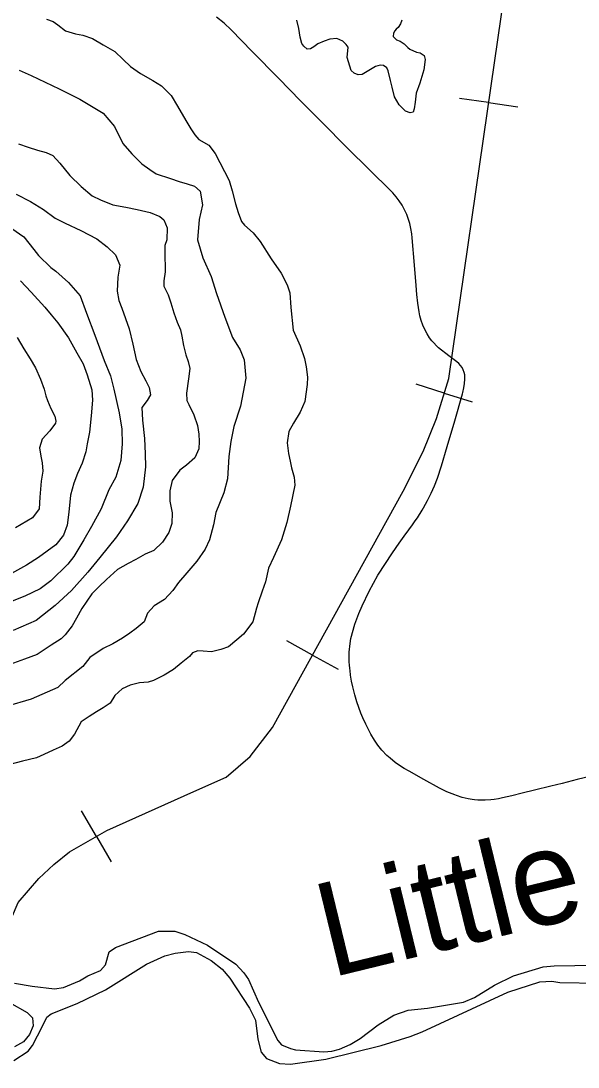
# Model space of a CAD drawing. Extents: x -19 to 366, y -4 to 359.
# Drawn here: x 142.971 to 143.445, y 197.086 to 197.976 of the extents above; entities that cross this region are included whole.
import ezdxf

# ---------------------------------------------------------------- set-up
doc = ezdxf.new("R2010")
doc.units = 0
for name, color, linetype in [('Level 31', 7, 'Continuous'), ('Level 35', 7, 'Continuous'), ('Level 40', 7, 'Continuous'), ('Level 50', 7, 'Continuous'), ('Level 60', 7, 'Continuous')]:
    doc.layers.add(name, color=color, linetype=linetype)

msp = doc.modelspace()

# ---------------------------------------------------------------- linework, layer by layer
at = {"layer": 'Level 31'}
for points in [[(143.2868, 197.52339), (143.29255, 197.53162), (143.29675, 197.53751), (143.30057, 197.54286), (143.30375, 197.54722), (143.30607, 197.55052), (143.30791, 197.55322), (143.31191, 197.55958), (143.31322, 197.56174), (143.31656, 197.56783), (143.31965, 197.57405), (143.32246, 197.5804), (143.32502, 197.58686), (143.3285, 197.59719), (143.3334, 197.61364), (143.33971, 197.63547), (143.34624, 197.65868), (143.34654, 197.65976), (143.34747, 197.66353), (143.34809, 197.66732), (143.34842, 197.67115), (143.34843, 197.67246), (143.34822, 197.67468), (143.34773, 197.67683), (143.34698, 197.6789), (143.34598, 197.68086), (143.34474, 197.68268), (143.34327, 197.68434), (143.34159, 197.68583), (143.33471, 197.69097), (143.32602, 197.69776), (143.32028, 197.70359), (143.31836, 197.70622), (143.31614, 197.70969), (143.31421, 197.71331), (143.31254, 197.71707), (143.31117, 197.72094), (143.31008, 197.72491), (143.3094, 197.72839), (143.30823, 197.73576), (143.30737, 197.74317), (143.30679, 197.75059), (143.30554, 197.76794), (143.30356, 197.79128), (143.3032, 197.7946), (143.30247, 197.79906), (143.30144, 197.80345), (143.30013, 197.80775), (143.29884, 197.8111), (143.297, 197.81506), (143.29492, 197.81889), (143.29256, 197.82257), (143.28996, 197.82608), (143.28714, 197.82941), (143.28408, 197.83257), (143.26852, 197.84767), (143.24716, 197.86888), (143.22782, 197.88836), (143.20848, 197.90787), (143.19012, 197.92665), (143.1675, 197.94984), (143.14956, 197.96814), (143.14343, 197.97369), (143.13709, 197.97901)], [(143.47111, 197.3372), (143.44398, 197.33048), (143.43102, 197.32725), (143.42165, 197.32487), (143.40771, 197.32138), (143.39719, 197.31886), (143.38821, 197.31668), (143.3805, 197.31494), (143.37694, 197.31425), (143.37331, 197.31366), (143.37034, 197.31335), (143.36566, 197.31299), (143.36229, 197.31298), (143.35952, 197.31309), (143.35665, 197.31329), (143.35456, 197.31358), (143.3511, 197.31418), (143.34619, 197.31534), (143.34131, 197.31689), (143.33973, 197.31744), (143.33302, 197.32018), (143.32686, 197.32326), (143.31333, 197.33062), (143.301, 197.33755), (143.29669, 197.33994), (143.2928, 197.34252), (143.28912, 197.34512), (143.28468, 197.34871), (143.282, 197.35103), (143.27775, 197.35551), (143.2742, 197.35988), (143.27141, 197.36392), (143.26831, 197.36913), (143.26401, 197.37755), (143.26157, 197.38298), (143.25984, 197.38705), (143.25631, 197.39674), (143.25459, 197.40253), (143.25299, 197.40924), (143.25202, 197.4142), (143.25113, 197.41937), (143.25063, 197.42317), (143.25041, 197.42502), (143.25015, 197.42812), (143.25001, 197.4304), (143.2499, 197.43577), (143.25002, 197.43881), (143.25077, 197.44629), (143.25141, 197.45034), (143.25468, 197.46275), (143.25799, 197.47175), (143.26087, 197.47836), (143.2668, 197.49062), (143.27437, 197.50429), (143.2868, 197.52339)]]:
    msp.add_lwpolyline(points, dxfattribs=at)
at = {"layer": 'Level 35'}
for points in [[(143.29479, 197.97638), (143.29365, 197.97335), (143.29156, 197.97013), (143.28986, 197.96861), (143.28872, 197.96728), (143.28758, 197.96539), (143.28739, 197.96254), (143.29023, 197.95969), (143.29325, 197.95855), (143.29666, 197.95627), (143.29969, 197.95323), (143.30158, 197.95171), (143.30707, 197.94924), (143.31029, 197.94867), (143.3137, 197.9462), (143.31445, 197.94278), (143.31349, 197.93406), (143.31007, 197.92268), (143.30703, 197.91414), (143.30607, 197.90674), (143.30512, 197.90086), (143.30436, 197.89821), (143.30189, 197.89764), (143.29792, 197.89897), (143.29243, 197.90448), (143.28846, 197.91112), (143.28658, 197.91947), (143.28507, 197.92517), (143.28318, 197.93314), (143.28205, 197.93579), (143.27902, 197.93788), (143.27618, 197.93808), (143.2722, 197.93694), (143.26955, 197.93524), (143.26083, 197.93012), (143.25761, 197.92974), (143.2542, 197.93127), (143.25155, 197.93354), (143.25061, 197.93715), (143.24815, 197.94455), (143.24911, 197.95328), (143.24741, 197.95575), (143.24457, 197.95859), (143.23946, 197.96069), (143.2334, 197.96012), (143.22866, 197.95861), (143.22316, 197.95615), (143.21975, 197.95368), (143.2171, 197.95198), (143.21426, 197.95179), (143.21142, 197.95426), (143.20972, 197.95654), (143.20821, 197.96185), (143.20708, 197.96925), (143.20538, 197.97627)], [(142.96499, 197.15737), (142.9802, 197.15492), (142.99919, 197.15251), (143.00694, 197.15375), (143.02032, 197.15944), (143.02747, 197.16371), (143.0384, 197.16822), (143.0425, 197.17283), (143.04557, 197.18407), (143.05101, 197.18775), (143.08779, 197.20152), (143.10163, 197.20151), (143.11001, 197.19878), (143.12948, 197.18955), (143.15359, 197.17355), (143.16033, 197.16623), (143.16421, 197.1604), (143.17263, 197.14115), (143.18921, 197.10854), (143.1923, 197.10497), (143.19993, 197.10166)], [(142.9646, 197.09169), (142.97682, 197.09945), (142.98054, 197.10424), (142.98902, 197.12087), (142.99252, 197.12851), (142.99627, 197.13121), (143.01832, 197.14005), (143.04243, 197.15176), (143.07738, 197.17348), (143.09301, 197.18071), (143.1017, 197.18291), (143.11324, 197.1844), (143.11989, 197.18354), (143.1325, 197.17668), (143.14171, 197.16921), (143.14827, 197.16152), (143.16512, 197.13612), (143.1702, 197.12594), (143.17232, 197.10983), (143.17495, 197.09867), (143.17957, 197.09341), (143.19063, 197.089), (143.19993, 197.08856), (143.23001, 197.09276), (143.27725, 197.1042), (143.30178, 197.11212)], [(143.19993, 197.10166), (143.2043, 197.10076), (143.22841, 197.099), (143.23504, 197.09947), (143.24165, 197.10126), (143.25069, 197.10518), (143.25915, 197.11023), (143.27472, 197.12182), (143.28787, 197.13016), (143.30013, 197.1345), (143.31661, 197.13604), (143.34725, 197.1412), (143.35648, 197.14512), (143.37358, 197.15559), (143.38977, 197.16359), (143.41507, 197.17133), (143.42434, 197.17221), (143.4596, 197.17268)], [(143.30178, 197.11212), (143.31196, 197.11586), (143.38504, 197.14967), (143.41222, 197.15838), (143.42226, 197.15909), (143.42929, 197.15804), (143.46228, 197.15734)], [(142.94558, 197.14952), (142.97578, 197.13246), (142.98039, 197.12797), (142.98106, 197.12095), (142.97794, 197.1137), (142.97272, 197.10737), (142.9652, 197.10328)]]:
    msp.add_lwpolyline(points, dxfattribs=at)
at = {"layer": 'Level 40'}
for p, q in [((143.36857, 197.90625), (143.34383, 197.90983)), ((143.36857, 197.90625), (143.39332, 197.90268)), ((143.33085, 197.65927), (143.30698, 197.66673)), ((143.33085, 197.65927), (143.35471, 197.65182)), ((143.21877, 197.43641), (143.1969, 197.44852)), ((143.21877, 197.43641), (143.24064, 197.42429)), ((143.03476, 197.28215), (143.02225, 197.30379)), ((143.03476, 197.28215), (143.04727, 197.2605))]:
    msp.add_line(p, q, dxfattribs=at)
for points in [[(142.87947, 196.99187), (142.88792, 197.02642), (142.95769, 197.20127), (142.96826, 197.22595), (142.98587, 197.2464), (142.99856, 197.25838), (143.01195, 197.26896), (143.04366, 197.28729), (143.11764, 197.32043), (143.14513, 197.33241), (143.16556, 197.35004), (143.18459, 197.37472), (143.29592, 197.57566), (143.31284, 197.6095), (143.32411, 197.6377), (143.33468, 197.67155), (143.37062, 197.92043), (143.39035, 198.0558)], [(142.88792, 197.02642), (142.95769, 197.20127), (142.96826, 197.22595), (142.98587, 197.2464), (142.99856, 197.25838), (143.01195, 197.26896), (143.04366, 197.28729), (143.11764, 197.32043), (143.14513, 197.33241), (143.16556, 197.35004), (143.18459, 197.37472), (143.29592, 197.57566), (143.31284, 197.6095), (143.32411, 197.6377), (143.33468, 197.67155), (143.37062, 197.92043), (143.39035, 198.0558)]]:
    msp.add_lwpolyline(points, dxfattribs=at)
at = {"layer": 'Level 50'}
for points in [[(142.99227, 197.97713), (142.99814, 197.97527), (143.00213, 197.97245), (143.00839, 197.96737), (143.0171, 197.96477), (143.02315, 197.96348), (143.03149, 197.96069), (143.04058, 197.95544), (143.05044, 197.94962), (143.05747, 197.94303), (143.06392, 197.937), (143.07226, 197.93098), (143.08288, 197.92498), (143.09008, 197.92047), (143.09844, 197.91218), (143.10396, 197.90329), (143.11101, 197.891), (143.1152, 197.88401), (143.11862, 197.87872), (143.12204, 197.87495), (143.13057, 197.87007), (143.13589, 197.86308), (143.14771, 197.84001), (143.15021, 197.8311), (143.15309, 197.82012), (143.15539, 197.81292), (143.15826, 197.80516), (143.16073, 197.80195), (143.16813, 197.79554), (143.17421, 197.78799), (143.18354, 197.77344), (143.19191, 197.76116), (143.19725, 197.75133), (143.19936, 197.74451), (143.20016, 197.73199), (143.20232, 197.71265), (143.20824, 197.6994), (143.21188, 197.68861), (143.21323, 197.6814), (143.2144, 197.67287), (143.21424, 197.66642), (143.21222, 197.65198), (143.2081, 197.64284), (143.20265, 197.63351), (143.19852, 197.62646), (143.19705, 197.61677), (143.19841, 197.60786), (143.19957, 197.60141), (143.20092, 197.59573), (143.20303, 197.58758), (143.20363, 197.58075), (143.20011, 197.56308), (143.19676, 197.54901), (143.19228, 197.53437), (143.18554, 197.51933), (143.18123, 197.51019), (143.17863, 197.49859), (143.17582, 197.4906), (143.17246, 197.48071), (143.17116, 197.47615), (143.1678, 197.46455), (143.1599, 197.45406), (143.15444, 197.44928), (143.14709, 197.44334), (143.14067, 197.44102), (143.13273, 197.43926), (143.12573, 197.43978)], [(142.96901, 197.9337), (142.97942, 197.92922), (143.00311, 197.91799), (143.02073, 197.90919), (143.04045, 197.89717), (143.05033, 197.88604), (143.05738, 197.87148), (143.06498, 197.8628), (143.07334, 197.85431), (143.08036, 197.84942), (143.08567, 197.84566), (143.09797, 197.84157), (143.10517, 197.83915), (143.11199, 197.8373), (143.11823, 197.83525), (143.12298, 197.83092), (143.12511, 197.81917), (143.12213, 197.80681), (143.12088, 197.78953), (143.12548, 197.77419), (143.13236, 197.75848), (143.13714, 197.7439), (143.14422, 197.72364), (143.15072, 197.70661), (143.15701, 197.69602), (143.16045, 197.6875), (143.16203, 197.67176), (143.1574, 197.6482), (143.1518, 197.6307), (143.1492, 197.61796), (143.14755, 197.60524), (143.1465, 197.58625), (143.14314, 197.57446), (143.1364, 197.55771), (143.13437, 197.54726), (143.13102, 197.53452), (143.12746, 197.52653), (143.12031, 197.51623), (143.11184, 197.50631), (143.10469, 197.4981), (143.0998, 197.49123), (143.09265, 197.48359), (143.08397, 197.47822), (143.07833, 197.47192), (143.07552, 197.46469), (143.06855, 197.45895), (143.06327, 197.45493), (143.05705, 197.45071), (143.04893, 197.44591), (143.04044, 197.44206), (143.02932, 197.43439), (143.0233, 197.42657), (143.00822, 197.4147), (143.002, 197.40878), (142.97935, 197.39895), (142.95801, 197.39254)], [(142.96851, 197.87126), (142.97665, 197.86847), (142.98479, 197.86567), (142.99218, 197.86383), (142.99786, 197.8614), (143.00356, 197.8546), (143.01211, 197.84422), (143.0218, 197.8348), (143.03128, 197.82708), (143.03829, 197.82352), (143.0489, 197.81923), (143.05988, 197.81721), (143.06953, 197.81538), (143.08051, 197.8128), (143.08865, 197.80943), (143.09207, 197.80661), (143.09493, 197.79961), (143.09479, 197.78955), (143.09292, 197.7846), (143.09315, 197.77473), (143.09337, 197.76695), (143.0932, 197.7624), (143.09209, 197.7548), (143.09211, 197.75024), (143.09326, 197.74797), (143.09574, 197.74287), (143.09822, 197.73586), (143.10072, 197.72734), (143.10359, 197.71938), (143.10645, 197.71295), (143.10761, 197.70764), (143.10896, 197.69968), (143.11089, 197.69172), (143.1128, 197.68604), (143.11434, 197.67998), (143.11305, 197.67143), (143.1114, 197.65927), (143.1118, 197.65301), (143.11352, 197.64942), (143.11772, 197.64072), (143.12078, 197.63163), (143.12194, 197.62423), (143.12216, 197.61797), (143.122, 197.61171), (143.11844, 197.60409), (143.11146, 197.59778), (143.10581, 197.59357), (143.09923, 197.58498), (143.09718, 197.57605), (143.09741, 197.56732), (143.09934, 197.55728), (143.099, 197.54835), (143.09639, 197.54055), (143.09112, 197.53236), (143.08359, 197.52529), (143.07623, 197.5222), (143.06849, 197.51759), (143.06189, 197.51432), (143.05283, 197.50914), (143.04341, 197.50072), (143.0372, 197.4948), (143.03098, 197.48849), (143.02253, 197.4761), (143.01783, 197.46791), (143.01408, 197.46124), (143.00825, 197.45361), (143.00486, 197.45017), (142.99618, 197.4448), (142.9843, 197.43675), (142.97354, 197.43288), (142.96108, 197.42824)], [(142.96661, 197.82835), (142.97873, 197.82217), (142.98992, 197.81541), (142.99978, 197.80808), (143.00812, 197.80358), (143.02157, 197.79741), (143.03522, 197.79048), (143.04394, 197.78351), (143.05116, 197.77673), (143.05479, 197.76802), (143.05294, 197.75776), (143.05242, 197.74599), (143.05396, 197.73803), (143.05645, 197.7314), (143.06276, 197.7138), (143.06584, 197.70072), (143.06873, 197.68784), (143.07256, 197.67761), (143.07694, 197.66948), (143.0798, 197.664), (143.08096, 197.65774), (143.07795, 197.65298), (143.07344, 197.64706), (143.07405, 197.63606), (143.07563, 197.6207), (143.07625, 197.60742), (143.07668, 197.5966), (143.07448, 197.57912), (143.07, 197.56543), (143.06117, 197.55057), (143.05196, 197.53703), (143.03785, 197.51947), (143.0275, 197.50688), (143.01357, 197.49141), (142.99963, 197.47841), (142.98342, 197.46578), (142.96398, 197.4573)], [(142.96294, 197.79929), (142.973, 197.79215), (142.98155, 197.7812), (142.98554, 197.77629), (142.99599, 197.76592), (143.00016, 197.76291), (143.01117, 197.75312), (143.02105, 197.7418), (143.0264, 197.72703), (143.03348, 197.70848), (143.04151, 197.68689), (143.04667, 197.67383), (143.04974, 197.66247), (143.05417, 197.64238), (143.05631, 197.62854), (143.05674, 197.61601), (143.05548, 197.60177), (143.05137, 197.5877), (143.04537, 197.57703), (143.039, 197.56086), (143.03075, 197.54581), (143.02417, 197.53438), (143.01572, 197.52027), (143.01046, 197.51379), (142.99614, 197.49965), (142.98691, 197.49275), (142.97388, 197.4864), (142.96312, 197.48215)], [(142.97031, 197.75455), (142.97943, 197.74493), (142.99083, 197.73229), (142.99634, 197.72569), (143.00185, 197.71889), (143.01117, 197.70605), (143.01803, 197.69338), (143.02355, 197.68412), (143.027, 197.67465), (143.03083, 197.66196), (143.03144, 197.65304), (143.03036, 197.63975), (143.0289, 197.62608), (143.02705, 197.616), (143.02576, 197.60916), (143.02258, 197.59965), (143.01883, 197.5909), (143.01565, 197.58272), (143.01286, 197.57226), (143.01141, 197.55801), (143.00994, 197.54681), (143.00676, 197.53824), (143.00037, 197.53004), (142.98566, 197.51931), (142.97529, 197.51298), (142.96246, 197.50568)], [(142.96749, 197.70651), (142.97301, 197.69687), (142.97853, 197.68837), (142.98291, 197.68062), (142.98711, 197.67097), (142.99036, 197.66245), (142.99171, 197.65676), (142.99324, 197.65279), (142.9961, 197.64616), (142.99953, 197.63954), (143.00031, 197.63518), (142.99994, 197.63366), (142.99505, 197.62718), (142.98865, 197.61992), (142.98641, 197.61251), (142.98757, 197.60549), (142.98873, 197.59981), (142.98933, 197.59279), (142.98785, 197.58443), (142.98658, 197.57056), (142.98606, 197.56088), (142.98042, 197.55306), (142.96589, 197.54461)], [(143.12573, 197.43978), (143.12119, 197.44013), (143.11666, 197.4382), (143.11403, 197.43515), (143.10706, 197.4296), (143.10046, 197.42424), (143.09254, 197.41925), (143.08329, 197.41464), (143.07895, 197.41328), (143.07158, 197.41266), (143.06345, 197.4109), (143.05685, 197.40763), (143.05044, 197.40189), (143.0465, 197.39541), (143.04046, 197.39157), (143.03499, 197.38812), (143.02858, 197.38428), (143.02198, 197.37949), (143.01616, 197.36921), (143.01165, 197.36329), (143.0058, 197.35889), (142.99806, 197.35542), (142.99014, 197.35176), (142.98372, 197.34906), (142.97201, 197.34613), (142.96105, 197.3434)]]:
    msp.add_lwpolyline(points, dxfattribs=at)
at = {"layer": 'Level 60'}
for points in [[(146.77834, 1.69699), (146.57878, 10.31313), (146.37852, 18.92942), (146.17757, 27.54584), (145.97591, 36.16241), (145.77356, 44.77911), (145.57052, 53.39596), (145.36679, 62.01295), (145.16236, 70.63008), (144.95724, 79.24735), (144.75142, 87.86477), (144.54492, 96.48232), (144.33773, 105.10002), (144.12986, 113.71787), (143.92129, 122.33585), (143.71204, 130.95398), (143.5021, 139.57225), (143.29148, 148.19067), (143.08018, 156.80923), (142.8682, 165.42794), (142.65553, 174.04679), (142.44218, 182.66579), (142.22816, 191.28493), (142.01345, 199.90421), (141.79807, 208.52365), (141.58202, 217.14322), (141.36528, 225.76295), (141.14788, 234.38282), (140.9298, 243.00284), (140.71105, 251.623), (140.49162, 260.24332), (140.27153, 268.86377), (140.05077, 277.48438), (139.82934, 286.10514), (139.60724, 294.72604), (139.38447, 303.34709), (139.16105, 311.96829), (138.93695, 320.58964), (138.7122, 329.21114), (138.48678, 337.83278), (138.2607, 346.45458)], [(0, 189.51617), (7.11214, 189.52059), (14.22427, 189.53386), (21.33637, 189.55597), (28.44845, 189.58693), (35.56048, 189.62672), (42.67245, 189.67537), (49.78436, 189.73285), (56.89619, 189.79918), (64.00793, 189.87436), (71.11958, 189.95838), (78.23111, 190.05124), (85.34253, 190.15294), (92.45381, 190.26349), (99.56495, 190.38288), (106.67593, 190.51112), (113.78675, 190.6482), (120.89739, 190.79412), (128.00785, 190.94888), (135.11811, 191.11248), (142.22816, 191.28493), (149.33799, 191.46621), (156.44759, 191.65634), (163.55694, 191.85531), (170.66605, 192.06312), (177.77489, 192.27977), (184.88345, 192.50526), (191.99173, 192.73959), (199.09971, 192.98276), (206.20739, 193.23477), (213.31474, 193.49561), (220.42177, 193.7653), (227.52845, 194.04382), (234.63479, 194.33118), (241.74076, 194.62738), (248.84635, 194.93241), (255.95157, 195.24628), (263.05638, 195.56898), (270.16079, 195.90052), (277.26478, 196.24089), (284.36834, 196.5901), (291.47147, 196.94814), (298.57414, 197.31501), (305.67635, 197.69072), (312.77809, 198.07525), (319.87934, 198.46862), (326.9801, 198.87082), (334.08035, 199.28185), (341.18009, 199.7017)]]:
    msp.add_spline(points, degree=3, dxfattribs=at)

# ---------------------------------------------------------------- texts
at = {"layer": 'Level 35'}
msp.add_text('Little', height=0.08, rotation=13.69152, dxfattribs=at).set_placement((143.23411, 197.16184))

doc.saveas('drawing.dxf')
